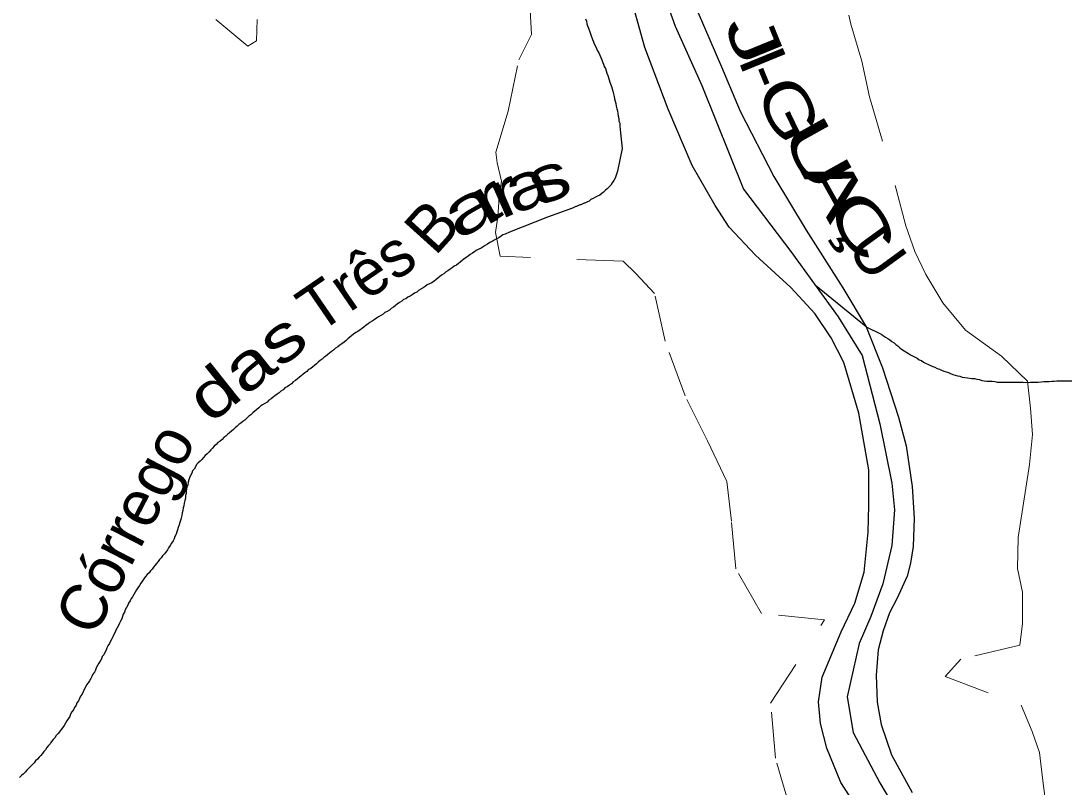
# Model space of a CAD drawing. Extents: x 785.9 to 812.4, y 7674.9 to 7703.1.
# Drawn here: x 793.441 to 795.696, y 7680.465 to 7682.122 of the extents above; entities that cross this region are included whole.
import ezdxf
from ezdxf.enums import TextEntityAlignment as Align

# ---------------------------------------------------------------- set-up
doc = ezdxf.new("R2010")
doc.units = 0
doc.header["$LTSCALE"] = 0.04
doc.linetypes.add('SHORT_DASHED', pattern=[2.7, 1.5, -1.2])
for name, color, linetype, lineweight in [('2', 7, 'Continuous', 25), ('21', 7, 'SHORT_DASHED', 13), ('55', 7, 'Continuous', 25), ('7', 7, 'Continuous', 25)]:
    doc.layers.add(name, color=color, linetype=linetype, lineweight=lineweight)
doc.layers.add('61', color=7, linetype='Continuous')

msp = doc.modelspace()

# ---------------------------------------------------------------- linework, layer by layer
at = {"layer": '2'}
for points in [[(795.2997, 7680.3418), (795.2135, 7680.4754), (795.1833, 7680.5498), (795.1693, 7680.6026), (795.165, 7680.65), (795.1736, 7680.7028), (795.2145, 7680.8008), (795.2436, 7680.8633), (795.2641, 7680.9301), (795.2727, 7681.0163), (795.2738, 7681.0745), (795.2738, 7681.151), (795.2523, 7681.2738), (795.2199, 7681.3837), (795.193, 7681.4365), (795.1574, 7681.4893), (795.1057, 7681.5453), (795.0293, 7681.6154), (794.9722, 7681.6757), (794.942, 7681.7231), (794.8924, 7681.8093), (794.8407, 7681.9311), (794.7901, 7682.0647), (794.7545, 7682.1918)], [(794.9052, 7682.1393), (794.9559, 7682.0229), (794.9957, 7681.927), (795.069, 7681.7858), (795.139, 7681.6695), (795.2177, 7681.5445), (795.2683, 7681.4605), (795.3039, 7681.3721), (795.3383, 7681.2654), (795.3545, 7681.2029), (795.3675, 7681.1156), (795.3718, 7681.0467), (795.3696, 7680.9852), (795.3642, 7680.9497), (795.3567, 7680.9217), (795.3352, 7680.8742), (795.319, 7680.8419), (795.305, 7680.8031), (795.2942, 7680.7622), (795.2899, 7680.7072), (795.2921, 7680.6491), (795.3007, 7680.6006), (795.3233, 7680.5348), (795.3675, 7680.454)]]:
    msp.add_lwpolyline(points, dxfattribs=at)
at = {"layer": '21'}
for points in [[(795.2147, 7682.5495), (795.2196, 7682.4777), (795.1845, 7682.3289), (795.2355, 7682.1147), (795.2589, 7682.0352), (795.2757, 7681.9579), (795.3333, 7681.7585)], [(795.0617, 7680.6467), (795.1783, 7680.8271), (795.0423, 7680.8404), (794.9864, 7680.9376), (794.9771, 7681.0402), (794.9669, 7681.1262), (794.9254, 7681.2142), (794.8771, 7681.311), (794.8337, 7681.4293), (794.8108, 7681.5329), (794.7707, 7681.5759), (794.7429, 7681.6023), (794.4774, 7681.613), (794.4672, 7681.6648), (794.4724, 7681.6986), (794.4752, 7681.7405), (794.48, 7681.7757), (794.4706, 7681.8153), (794.4682, 7681.8378), (794.4945, 7681.9267), (794.5174, 7682.0381), (794.5452, 7682.0928), (794.5398, 7682.1856)], [(793.9523, 7682.125), (793.9508, 7682.0791), (793.9318, 7682.0674), (793.8625, 7682.125)], [(795.3333, 7681.7585), (795.3541, 7681.6787), (795.3733, 7681.6236), (795.3975, 7681.5738), (795.434, 7681.5127), (795.483, 7681.4533), (795.5607, 7681.3972), (795.617, 7681.3431), (795.6239, 7681.2847), (795.628, 7681.2278), (795.6214, 7681.1629), (795.607, 7681.0701), (795.5968, 7681.0052), (795.5953, 7680.938), (795.6061, 7680.8871), (795.6061, 7680.8193), (795.6003, 7680.7725), (795.4732, 7680.7419), (795.4388, 7680.7045), (795.6034, 7680.6426), (795.627, 7680.5857), (795.6431, 7680.5398), (795.6512, 7680.4728), (795.6571, 7680.4243)], [(795.1033, 7680.4211), (795.0724, 7680.528), (795.0617, 7680.6467)]]:
    msp.add_lwpolyline(points, dxfattribs=at)
at = {"layer": '55'}
msp.add_line((795.2683, 7681.4605), (795.1585, 7681.5501), dxfattribs=at)
for points in [[(794.6566, 7683.3169), (794.8105, 7683.0474), (794.8298, 7682.8421), (794.8105, 7682.6817), (794.7913, 7682.5213), (794.7849, 7682.3994), (794.7977, 7682.2711), (794.8554, 7682.1107), (794.9131, 7681.9823), (795.0029, 7681.7578), (795.1055, 7681.6231), (795.2081, 7681.4819), (795.2594, 7681.3985), (795.2978, 7681.2509)], [(795.2978, 7681.2509), (795.3235, 7681.1226), (795.3299, 7681.0649), (795.3235, 7680.9879), (795.3042, 7680.9045), (795.2786, 7680.8339), (795.253, 7680.7761), (795.2273, 7680.6607), (795.2401, 7680.5837), (795.2978, 7680.4746), (795.3812, 7680.3334)]]:
    msp.add_lwpolyline(points, dxfattribs=at)
at = {"layer": '7'}
for points in [[(794.662, 7682.1263), (794.6636, 7682.1215), (794.6644, 7682.1158), (794.666, 7682.111), (794.6685, 7682.1061), (794.6717, 7682.0964), (794.6733, 7682.0915), (794.6765, 7682.0818), (794.679, 7682.077), (794.6806, 7682.0721), (794.683, 7682.0673), (794.6854, 7682.0624), (794.6879, 7682.0576), (794.6903, 7682.0527), (794.6927, 7682.0479), (794.6952, 7682.043), (794.6968, 7682.0381), (794.6984, 7682.0333), (794.7008, 7682.0284), (794.7024, 7682.0236), (794.7049, 7682.0187), (794.7065, 7682.0139), (794.7081, 7682.009), (794.7097, 7682.0042), (794.713, 7681.9944), (794.7146, 7681.9896), (794.7178, 7681.9799), (794.7194, 7681.975), (794.721, 7681.9702), (794.7219, 7681.9645), (794.7235, 7681.9588), (794.7243, 7681.9532), (794.7259, 7681.9483), (794.7275, 7681.9435), (794.7283, 7681.9378), (794.7291, 7681.9321), (794.7308, 7681.9273), (794.7316, 7681.9216), (794.7324, 7681.916), (794.734, 7681.9111), (794.734, 7681.9054), (794.7356, 7681.9006), (794.7356, 7681.8941), (794.7372, 7681.8796), (794.741, 7681.8458)], [(794.741, 7681.8458), (794.7308, 7681.797), (794.7275, 7681.7865), (794.7259, 7681.7816), (794.7227, 7681.7768), (794.7194, 7681.7719), (794.7162, 7681.7671), (794.713, 7681.763), (794.7089, 7681.759), (794.7049, 7681.7558), (794.7008, 7681.7517), (794.6968, 7681.7485), (794.6927, 7681.7452), (794.6879, 7681.7428), (794.683, 7681.7412), (794.6782, 7681.738), (794.6733, 7681.7355), (794.6693, 7681.7323), (794.6644, 7681.7299), (794.6604, 7681.7282), (794.6589, 7681.7276), (794.6574, 7681.727), (794.6559, 7681.7264), (794.6543, 7681.7258), (794.6528, 7681.7252), (794.6513, 7681.7246), (794.6498, 7681.724), (794.6483, 7681.7234), (794.6468, 7681.7228), (794.6453, 7681.7222), (794.6438, 7681.7216), (794.6423, 7681.721), (794.6408, 7681.7204), (794.6393, 7681.7198), (794.6378, 7681.7192), (794.6363, 7681.7186), (794.6348, 7681.718), (794.6333, 7681.7174), (794.5794, 7681.6975), (794.5794, 7681.6975), (794.4977, 7681.6651), (794.488, 7681.6611), (794.4832, 7681.6595), (794.4791, 7681.6562), (794.4743, 7681.653), (794.4694, 7681.6506), (794.4645, 7681.6481), (794.4597, 7681.6449), (794.4548, 7681.6425), (794.45, 7681.6392), (794.4451, 7681.636), (794.4403, 7681.6336), (794.4362, 7681.6303), (794.4314, 7681.6287), (794.4265, 7681.6263), (794.4225, 7681.6231), (794.4176, 7681.6198), (794.4128, 7681.6166), (794.4079, 7681.6133), (794.4039, 7681.6101), (794.399, 7681.6069), (794.395, 7681.6036), (794.3909, 7681.6004), (794.3869, 7681.5972), (794.3828, 7681.5939), (794.378, 7681.5915), (794.3739, 7681.5883), (794.3691, 7681.585), (794.3642, 7681.5818), (794.3594, 7681.5786), (794.3553, 7681.5753), (794.3505, 7681.5721), (794.3464, 7681.5688), (794.3424, 7681.5656), (794.3383, 7681.5624), (794.3343, 7681.5591), (794.3294, 7681.5559), (794.3246, 7681.5535), (794.3197, 7681.551), (794.3149, 7681.5478), (794.3108, 7681.5446), (794.306, 7681.5421), (794.3011, 7681.5389), (794.2971, 7681.5357), (794.2922, 7681.5332), (794.2873, 7681.53), (794.2825, 7681.5268), (794.2776, 7681.5243), (794.2736, 7681.5211), (794.2687, 7681.5195), (794.2647, 7681.5162), (794.2598, 7681.513), (794.255, 7681.5098), (794.2509, 7681.5065), (794.2469, 7681.5033), (794.242, 7681.5001), (794.238, 7681.4968), (794.2331, 7681.4936), (794.2283, 7681.4912), (794.2242, 7681.4879), (794.2194, 7681.4847)], [(794.2194, 7681.4847), (794.2145, 7681.4823), (794.2097, 7681.479), (794.2048, 7681.4758), (794.2008, 7681.4726), (794.1959, 7681.4701), (794.1919, 7681.4669), (794.187, 7681.4637), (794.183, 7681.4604), (794.1789, 7681.4572), (794.1749, 7681.4539), (794.17, 7681.4507), (794.1652, 7681.4483), (794.1603, 7681.445), (794.1563, 7681.441), (794.1522, 7681.4378), (794.1482, 7681.4345), (794.1441, 7681.4313), (794.1401, 7681.4272), (794.1352, 7681.424), (794.1304, 7681.4208), (794.1263, 7681.4175), (794.1215, 7681.4143), (794.1174, 7681.4102), (794.1126, 7681.407), (794.1085, 7681.4038), (794.1045, 7681.4005), (794.1004, 7681.3973), (794.0964, 7681.3941), (794.0923, 7681.3908), (794.0883, 7681.3876), (794.0842, 7681.3844), (794.0802, 7681.3803), (794.0762, 7681.3771), (794.0721, 7681.3738), (794.0681, 7681.3706), (794.0632, 7681.3682), (794.0592, 7681.3641), (794.0551, 7681.3609), (794.0511, 7681.3577), (794.047, 7681.3544), (794.043, 7681.3512), (794.0389, 7681.3479), (794.0349, 7681.3447), (794.03, 7681.3415), (794.026, 7681.3374), (794.0219, 7681.3342), (794.0171, 7681.331), (794.0122, 7681.3285), (794.0082, 7681.3245), (794.0033, 7681.3212), (793.9993, 7681.318), (793.9952, 7681.3148), (793.9904, 7681.3115), (793.9863, 7681.3083), (793.9823, 7681.3051), (793.9774, 7681.3018), (793.9734, 7681.2978), (793.9685, 7681.2945), (793.9637, 7681.2921), (793.9596, 7681.2889), (793.9556, 7681.2856), (793.9516, 7681.2816), (793.9467, 7681.2784), (793.9426, 7681.2743), (793.9386, 7681.2703), (793.9337, 7681.267), (793.9297, 7681.263), (793.9257, 7681.2589), (793.9208, 7681.2557), (793.9168, 7681.2525), (793.9127, 7681.2492), (793.9087, 7681.246), (793.9046, 7681.2419), (793.9006, 7681.2387), (793.8965, 7681.2347), (793.8925, 7681.2314), (793.8884, 7681.2282), (793.8844, 7681.2241), (793.8803, 7681.2209), (793.8763, 7681.2169), (793.8723, 7681.2136), (793.8674, 7681.2104), (793.8634, 7681.2063), (793.8593, 7681.2023), (793.8553, 7681.1983), (793.852, 7681.1942), (793.848, 7681.1902), (793.8439, 7681.1861), (793.8399, 7681.1821), (793.8358, 7681.178), (793.8326, 7681.174), (793.8286, 7681.1699), (793.8245, 7681.1667), (793.8213, 7681.1627), (793.8189, 7681.1578), (793.8156, 7681.1529), (793.8124, 7681.1489), (793.8108, 7681.144), (793.8083, 7681.1392), (793.8059, 7681.1343)], [(795.2683, 7681.4605), (795.302, 7681.4442), (795.3061, 7681.441), (795.3101, 7681.4378), (795.315, 7681.4353), (795.3198, 7681.4321), (795.3239, 7681.4289), (795.3287, 7681.4256), (795.3328, 7681.4224), (795.3368, 7681.4191), (795.3408, 7681.4151), (795.3449, 7681.4119), (795.3506, 7681.4086), (795.3595, 7681.403), (795.3643, 7681.3997), (795.3789, 7681.3924), (795.3829, 7681.3892), (795.3878, 7681.3876), (795.3926, 7681.3844), (795.4072, 7681.3771), (795.4121, 7681.3746), (795.4169, 7681.373), (795.4218, 7681.3706), (795.4266, 7681.369)], [(795.4266, 7681.369), (795.4315, 7681.3666), (795.4363, 7681.3649), (795.446, 7681.3617), (795.4509, 7681.3593), (795.4557, 7681.3577), (795.4606, 7681.356), (795.4655, 7681.3544), (795.4711, 7681.3536), (795.476, 7681.352), (795.4816, 7681.3512), (795.4873, 7681.3504), (795.497, 7681.3488), (795.5027, 7681.3488), (795.5075, 7681.3471), (795.5132, 7681.3463), (795.5181, 7681.3447), (795.5237, 7681.3439), (795.5294, 7681.3431), (795.5407, 7681.3431), (795.5464, 7681.3423), (795.5512, 7681.3407), (795.6079, 7681.3407), (795.6135, 7681.3399), (795.6232, 7681.3407), (795.6402, 7681.3407), (795.6467, 7681.3415), (795.6524, 7681.3423), (795.6637, 7681.3423), (795.6694, 7681.3431), (795.675, 7681.3431), (795.6807, 7681.3439), (795.7131, 7681.3439)], [(793.8059, 7681.1343), (793.8043, 7681.1295), (793.8027, 7681.1246), (793.8019, 7681.119), (793.8002, 7681.1141), (793.7986, 7681.106), (793.7986, 7681.1003), (793.797, 7681.0955), (793.797, 7681.0898), (793.7954, 7681.085), (793.7946, 7681.0793), (793.7938, 7681.0736), (793.7921, 7681.0688), (793.7913, 7681.0631), (793.7897, 7681.0583), (793.7889, 7681.0526), (793.7881, 7681.0469), (793.7865, 7681.0421), (793.7849, 7681.0372), (793.7832, 7681.0324), (793.7816, 7681.0267), (793.78, 7681.0219), (793.7784, 7681.017), (793.7768, 7681.0121), (793.7743, 7681.0073), (793.7727, 7681.0024), (793.7703, 7680.9976), (793.7671, 7680.9927), (793.7638, 7680.9879), (793.7606, 7680.983), (793.7582, 7680.9782), (793.7549, 7680.9733), (793.7509, 7680.9693), (793.7476, 7680.9652), (793.7444, 7680.9612), (793.7412, 7680.9571), (793.7379, 7680.9531), (793.7347, 7680.949), (793.7315, 7680.945), (793.7282, 7680.9409), (793.725, 7680.9369), (793.7218, 7680.9329), (793.7185, 7680.9288), (793.7145, 7680.9248), (793.7104, 7680.9207), (793.7072, 7680.9159), (793.704, 7680.911), (793.7007, 7680.9062), (793.6975, 7680.9013), (793.6942, 7680.8964), (793.691, 7680.8916), (793.6886, 7680.8867), (793.6853, 7680.8819), (793.6829, 7680.877), (793.6797, 7680.873), (793.6773, 7680.8681), (793.674, 7680.8633), (793.6724, 7680.8584), (793.67, 7680.8536), (793.6667, 7680.8487), (793.6651, 7680.8438), (793.6627, 7680.839), (793.6611, 7680.8341), (793.6594, 7680.8293), (793.657, 7680.8244), (793.6546, 7680.8196), (793.6522, 7680.8147), (793.6497, 7680.8099), (793.6465, 7680.805), (793.6449, 7680.8002), (793.6425, 7680.7953), (793.64, 7680.7904), (793.6376, 7680.7856), (793.6352, 7680.7807), (793.6327, 7680.7759), (793.6295, 7680.771), (793.6271, 7680.7662), (793.6255, 7680.7613), (793.623, 7680.7565), (793.6206, 7680.7516), (793.6174, 7680.7476), (793.6158, 7680.7427), (793.6125, 7680.7379), (793.6101, 7680.733), (793.6069, 7680.7281), (793.6044, 7680.7233), (793.6028, 7680.7184), (793.6004, 7680.7136), (793.5971, 7680.7095), (793.5947, 7680.7047), (793.5923, 7680.6998), (793.5899, 7680.695), (793.5866, 7680.6909), (793.5834, 7680.6861), (793.581, 7680.6812), (793.5785, 7680.6764), (793.5761, 7680.6715), (793.5737, 7680.6666), (793.5704, 7680.6618), (793.568, 7680.6569), (793.5656, 7680.6521)], [(793.5656, 7680.6521), (793.5624, 7680.6472), (793.5607, 7680.6424), (793.5575, 7680.6375), (793.5551, 7680.6327), (793.5518, 7680.6278), (793.5486, 7680.623), (793.547, 7680.6181), (793.5437, 7680.6132), (793.5405, 7680.6084), (793.5381, 7680.6035), (793.5348, 7680.5987), (793.5316, 7680.5938), (793.5284, 7680.5898), (793.5251, 7680.5849), (793.5219, 7680.5809), (793.5178, 7680.5768), (793.5146, 7680.572), (793.5114, 7680.5679), (793.5073, 7680.5639), (793.5049, 7680.559), (793.5009, 7680.555), (793.4976, 7680.5509), (793.4944, 7680.5461), (793.4911, 7680.542), (793.4879, 7680.538), (793.4847, 7680.5339), (793.4806, 7680.5299), (793.4774, 7680.5259), (793.4733, 7680.5218), (793.4701, 7680.5178), (793.4661, 7680.5137), (793.462, 7680.5097), (793.458, 7680.5056), (793.4539, 7680.5016), (793.4507, 7680.4975), (793.4466, 7680.4935), (793.4426, 7680.4903), (793.4386, 7680.4862)]]:
    msp.add_lwpolyline(points, dxfattribs=at)

# ---------------------------------------------------------------- texts
at = {"layer": '61'}
for s, rotation, width, p in [('J', 292.253, 1.6, (794.9797, 7682.0649)), ('I', 292.253, 1.15, (794.9985, 7682.0189)), ('-', 292.253, 1.1, (795.0115, 7681.9872)), ('G', 295.702, 1.35, (795.0563, 7681.9087)), ('U', 299.15, 1.6, (795.1196, 7681.8099)), ('a', 18.896, 1.25, (794.5502, 7681.719)), ('s', 18.896, 1.3, (794.5976, 7681.7352)), ('A', 299.15, 1.5, (795.1584, 7681.7382)), ('r', 28.887, 1.55, (794.475, 7681.6937)), ('r', 23.892, 1.4, (794.5072, 7681.7046)), ('a', 28.887, 1.55, (794.4351, 7681.6745)), ('Ç', 302.599, 1.55, (795.2176, 7681.6537)), ('das', 38.516, 1.3, (793.9596, 7681.3359))]:
    msp.add_text(s, height=0.1, rotation=rotation, dxfattribs=dict(at, width=width)).set_placement(p, align=Align.CENTER)
for s, rotation, p in [('B', 47.923, (794.3665, 7681.6447)), ('U', 306.048, (795.2525, 7681.5919)), ('Três', 34.395, (794.1942, 7681.5198)), ('Córrego', 62.649, (793.7106, 7681.0014))]:
    msp.add_text(s, height=0.1, rotation=rotation, dxfattribs=at).set_placement(p, align=Align.CENTER)

doc.saveas('drawing.dxf')
